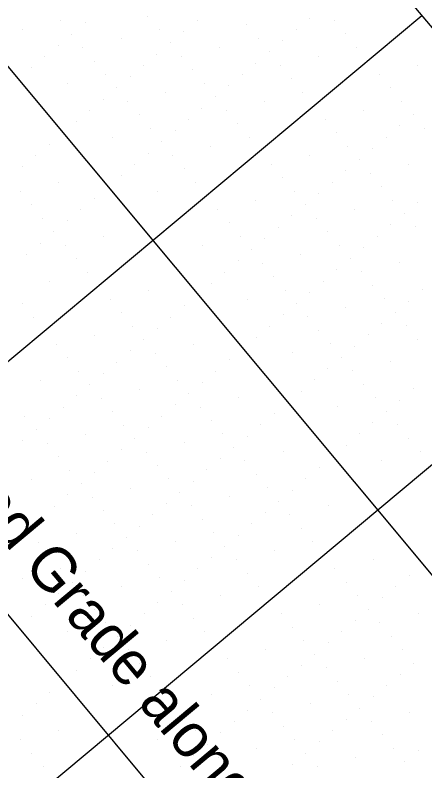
# Model space of a CAD drawing. Extents: x 2042995 to 2043795, y 305365 to 306249.
# Drawn here: x 2043235.43 to 2043258.79, y 305944.06 to 305987.11 of the extents above; entities that cross this region are included whole.
import ezdxf

# ---------------------------------------------------------------- set-up
doc = ezdxf.new("R2010")
doc.units = 0
for name, color, linetype in [('BR_BORDER LINES', 7, 'Continuous'), ('BR_CONCRETE', 7, 'Continuous'), ('BR_GRID DOTS', 7, 'Continuous'), ('BR_GRID LINES', 7, 'Continuous'), ('BR_TEXT', 7, 'Continuous')]:
    doc.layers.add(name, color=color, linetype=linetype)

msp = doc.modelspace()

# ---------------------------------------------------------------- linework, layer by layer
at = {"layer": 'BR_BORDER LINES'}
msp.add_line((2043183.839, 306076.621), (2043615.462, 305559.826), dxfattribs=at)
at = {"layer": 'BR_CONCRETE'}
msp.add_spline([(2043139.109, 306017.548), (2043148.199, 306007.16), (2043160.233, 305993.368), (2043172.245, 305979.557), (2043184.234, 305965.727), (2043196.201, 305951.879), (2043208.145, 305938.012), (2043220.067, 305924.126), (2043231.966, 305910.221), (2043243.843, 305896.297), (2043255.698, 305882.355), (2043267.529, 305868.394), (2043279.339, 305854.414), (2043291.126, 305840.415), (2043302.89, 305826.398), (2043314.632, 305812.361), (2043326.352, 305798.306), (2043338.049, 305784.233), (2043349.724, 305770.14), (2043361.376, 305756.029), (2043373.005, 305741.899), (2043384.613, 305727.75), (2043396.197, 305713.582), (2043407.76, 305699.396), (2043419.299, 305685.191), (2043430.817, 305670.967), (2043442.311, 305656.724), (2043453.784, 305642.463), (2043465.234, 305628.182), (2043476.661, 305613.883), (2043488.066, 305599.566), (2043499.448, 305585.229), (2043510.808, 305570.874), (2043522.146, 305556.5), (2043533.461, 305542.107), (2043544.753, 305527.695), (2043547.219, 305524.543)], degree=3, dxfattribs=at)
at = {"layer": 'BR_GRID DOTS'}
for p, q in [((2043238.012, 305986.799), (2043238.012, 305986.799)), ((2043239.42, 305986.672), (2043239.42, 305986.672)), ((2043243.005, 305987.06), (2043243.005, 305987.06)), ((2043245.822, 305986.807), (2043245.822, 305986.807)), ((2043252.224, 305986.942), (2043252.224, 305986.942)), ((2043253.632, 305986.816), (2043253.632, 305986.816)), ((2043235.836, 305986.284), (2043235.836, 305986.284)), ((2043243.646, 305986.293), (2043243.646, 305986.293)), ((2043248.639, 305986.554), (2043248.639, 305986.554)), ((2043251.456, 305986.301), (2043251.456, 305986.301)), ((2043238.653, 305986.031), (2043238.653, 305986.031)), ((2043245.055, 305986.166), (2043245.055, 305986.166)), ((2043254.273, 305986.048), (2043254.273, 305986.048)), ((2043237.885, 305985.39), (2043237.885, 305985.39)), ((2043241.47, 305985.778), (2043241.47, 305985.778)), ((2043244.287, 305985.525), (2043244.287, 305985.525)), ((2043249.28, 305985.787), (2043249.28, 305985.787)), ((2043250.689, 305985.66), (2043250.689, 305985.66)), ((2043239.294, 305985.264), (2043239.294, 305985.264)), ((2043247.104, 305985.272), (2043247.104, 305985.272)), ((2043249.921, 305985.019), (2043249.921, 305985.019)), ((2043254.914, 305985.281), (2043254.914, 305985.281)), ((2043237.118, 305984.749), (2043237.118, 305984.749)), ((2043243.52, 305984.884), (2043243.52, 305984.884)), ((2043244.928, 305984.758), (2043244.928, 305984.758)), ((2043252.738, 305984.766), (2043252.738, 305984.766)), ((2043236.35, 305984.108), (2043236.35, 305984.108)), ((2043239.935, 305984.496), (2043239.935, 305984.496)), ((2043242.752, 305984.243), (2043242.752, 305984.243)), ((2043249.154, 305984.378), (2043249.154, 305984.378)), ((2043250.562, 305984.252), (2043250.562, 305984.252)), ((2043258.372, 305984.26), (2043258.372, 305984.26)), ((2043240.576, 305983.729), (2043240.576, 305983.729)), ((2043245.569, 305983.99), (2043245.569, 305983.99)), ((2043248.386, 305983.737), (2043248.386, 305983.737)), ((2043256.196, 305983.746), (2043256.196, 305983.746)), ((2043235.583, 305983.467), (2043235.583, 305983.467)), ((2043238.4, 305983.214), (2043238.4, 305983.214)), ((2043241.984, 305983.602), (2043241.984, 305983.602)), ((2043246.21, 305983.223), (2043246.21, 305983.223)), ((2043251.203, 305983.484), (2043251.203, 305983.484)), ((2043241.217, 305982.961), (2043241.217, 305982.961)), ((2043247.619, 305983.096), (2043247.619, 305983.096)), ((2043256.837, 305982.978), (2043256.837, 305982.978)), ((2043244.034, 305982.708), (2043244.034, 305982.708)), ((2043246.851, 305982.455), (2043246.851, 305982.455)), ((2043251.844, 305982.717), (2043251.844, 305982.717)), ((2043240.449, 305982.32), (2043240.449, 305982.32)), ((2043241.858, 305982.194), (2043241.858, 305982.194)), ((2043249.668, 305982.202), (2043249.668, 305982.202)), ((2043257.478, 305982.211), (2043257.478, 305982.211)), ((2043239.682, 305981.679), (2043239.682, 305981.679)), ((2043246.084, 305981.814), (2043246.084, 305981.814)), ((2043247.492, 305981.688), (2043247.492, 305981.688)), ((2043255.302, 305981.696), (2043255.302, 305981.696)), ((2043242.499, 305981.426), (2043242.499, 305981.426)), ((2043245.316, 305981.173), (2043245.316, 305981.173)), ((2043253.126, 305981.182), (2043253.126, 305981.182)), ((2043258.12, 305981.443), (2043258.12, 305981.443)), ((2043238.914, 305981.038), (2043238.914, 305981.038)), ((2043243.14, 305980.659), (2043243.14, 305980.659)), ((2043248.133, 305980.92), (2043248.133, 305980.92)), ((2043257.352, 305980.802), (2043257.352, 305980.802)), ((2043258.761, 305980.676), (2043258.761, 305980.676)), ((2043238.147, 305980.397), (2043238.147, 305980.397)), ((2043244.549, 305980.532), (2043244.549, 305980.532)), ((2043253.767, 305980.414), (2043253.767, 305980.414)), ((2043240.964, 305980.144), (2043240.964, 305980.144)), ((2043243.781, 305979.891), (2043243.781, 305979.891)), ((2043248.774, 305980.153), (2043248.774, 305980.153)), ((2043256.584, 305980.161), (2043256.584, 305980.161)), ((2043237.379, 305979.756), (2043237.379, 305979.756)), ((2043246.598, 305979.638), (2043246.598, 305979.638)), ((2043254.408, 305979.647), (2043254.408, 305979.647)), ((2043255.817, 305979.52), (2043255.817, 305979.52)), ((2043236.612, 305979.115), (2043236.612, 305979.115)), ((2043243.014, 305979.25), (2043243.014, 305979.25)), ((2043244.422, 305979.124), (2043244.422, 305979.124)), ((2043252.232, 305979.132), (2043252.232, 305979.132)), ((2043235.844, 305978.474), (2043235.844, 305978.474)), ((2043242.246, 305978.609), (2043242.246, 305978.609)), ((2043250.056, 305978.618), (2043250.056, 305978.618)), ((2043255.049, 305978.879), (2043255.049, 305978.879)), ((2043257.867, 305978.626), (2043257.867, 305978.626)), ((2043245.063, 305978.356), (2043245.063, 305978.356)), ((2043254.282, 305978.238), (2043254.282, 305978.238)), ((2043255.69, 305978.112), (2043255.69, 305978.112)), ((2043241.479, 305977.968), (2043241.479, 305977.968)), ((2043250.697, 305977.85), (2043250.697, 305977.85)), ((2043237.894, 305977.58), (2043237.894, 305977.58)), ((2043240.711, 305977.327), (2043240.711, 305977.327)), ((2043245.704, 305977.589), (2043245.704, 305977.589)), ((2043253.514, 305977.597), (2043253.514, 305977.597)), ((2043256.331, 305977.344), (2043256.331, 305977.344)), ((2043235.718, 305977.065), (2043235.718, 305977.065)), ((2043243.528, 305977.074), (2043243.528, 305977.074)), ((2043251.338, 305977.083), (2043251.338, 305977.083)), ((2043252.747, 305976.956), (2043252.747, 305976.956)), ((2043239.943, 305976.686), (2043239.943, 305976.686)), ((2043249.162, 305976.568), (2043249.162, 305976.568)), ((2043256.973, 305976.577), (2043256.973, 305976.577)), ((2043258.381, 305976.45), (2043258.381, 305976.45)), ((2043236.359, 305976.298), (2043236.359, 305976.298)), ((2043239.176, 305976.045), (2043239.176, 305976.045)), ((2043246.986, 305976.053), (2043246.986, 305976.053)), ((2043251.979, 305976.315), (2043251.979, 305976.315)), ((2043254.796, 305976.062), (2043254.796, 305976.062)), ((2043237, 305975.53), (2043237, 305975.53)), ((2043251.212, 305975.674), (2043251.212, 305975.674)), ((2043252.62, 305975.548), (2043252.62, 305975.548)), ((2043257.614, 305975.809), (2043257.614, 305975.809)), ((2043238.408, 305975.404), (2043238.408, 305975.404)), ((2043247.627, 305975.286), (2043247.627, 305975.286)), ((2043250.444, 305975.033), (2043250.444, 305975.033)), ((2043256.846, 305975.168), (2043256.846, 305975.168)), ((2043258.255, 305975.042), (2043258.255, 305975.042)), ((2043237.641, 305974.763), (2043237.641, 305974.763)), ((2043253.261, 305974.78), (2043253.261, 305974.78)), ((2043240.458, 305974.51), (2043240.458, 305974.51)), ((2043248.268, 305974.518), (2043248.268, 305974.518)), ((2043249.677, 305974.392), (2043249.677, 305974.392)), ((2043256.078, 305974.527), (2043256.078, 305974.527)), ((2043236.873, 305974.122), (2043236.873, 305974.122)), ((2043238.282, 305973.995), (2043238.282, 305973.995)), ((2043246.092, 305974.004), (2043246.092, 305974.004)), ((2043248.909, 305973.751), (2043248.909, 305973.751)), ((2043253.902, 305974.012), (2043253.902, 305974.012)), ((2043255.311, 305973.886), (2043255.311, 305973.886)), ((2043236.106, 305973.481), (2043236.106, 305973.481)), ((2043251.726, 305973.498), (2043251.726, 305973.498)), ((2043238.923, 305973.228), (2043238.923, 305973.228)), ((2043248.142, 305973.11), (2043248.142, 305973.11)), ((2043249.55, 305972.983), (2043249.55, 305972.983)), ((2043254.543, 305973.245), (2043254.543, 305973.245)), ((2043257.361, 305972.992), (2043257.361, 305972.992)), ((2043239.564, 305972.46), (2043239.564, 305972.46)), ((2043247.374, 305972.469), (2043247.374, 305972.469)), ((2043253.776, 305972.604), (2043253.776, 305972.604)), ((2043255.184, 305972.477), (2043255.184, 305972.477)), ((2043250.191, 305972.216), (2043250.191, 305972.216)), ((2043237.388, 305971.946), (2043237.388, 305971.946)), ((2043246.607, 305971.828), (2043246.607, 305971.828)), ((2043253.008, 305971.963), (2043253.008, 305971.963)), ((2043255.826, 305971.71), (2043255.826, 305971.71)), ((2043243.022, 305971.44), (2043243.022, 305971.44)), ((2043245.839, 305971.187), (2043245.839, 305971.187)), ((2043250.832, 305971.448), (2043250.832, 305971.448)), ((2043252.241, 305971.322), (2043252.241, 305971.322)), ((2043258.643, 305971.457), (2043258.643, 305971.457)), ((2043240.846, 305970.925), (2043240.846, 305970.925)), ((2043248.656, 305970.934), (2043248.656, 305970.934)), ((2043256.467, 305970.942), (2043256.467, 305970.942)), ((2043257.875, 305970.816), (2043257.875, 305970.816)), ((2043235.853, 305970.664), (2043235.853, 305970.664)), ((2043245.072, 305970.546), (2043245.072, 305970.546)), ((2043251.473, 305970.681), (2043251.473, 305970.681)), ((2043254.29, 305970.428), (2043254.29, 305970.428)), ((2043236.494, 305969.896), (2043236.494, 305969.896)), ((2043241.487, 305970.158), (2043241.487, 305970.158)), ((2043244.304, 305969.905), (2043244.304, 305969.905)), ((2043250.706, 305970.04), (2043250.706, 305970.04)), ((2043252.114, 305969.913), (2043252.114, 305969.913)), ((2043257.108, 305970.175), (2043257.108, 305970.175)), ((2043256.34, 305969.534), (2043256.34, 305969.534)), ((2043242.128, 305969.39), (2043242.128, 305969.39)), ((2043243.537, 305969.264), (2043243.537, 305969.264)), ((2043249.938, 305969.399), (2043249.938, 305969.399)), ((2043252.755, 305969.146), (2043252.755, 305969.146)), ((2043257.749, 305969.407), (2043257.749, 305969.407)), ((2043239.952, 305968.876), (2043239.952, 305968.876)), ((2043242.769, 305968.623), (2043242.769, 305968.623)), ((2043249.171, 305968.758), (2043249.171, 305968.758)), ((2043255.573, 305968.893), (2043255.573, 305968.893)), ((2043258.39, 305968.64), (2043258.39, 305968.64)), ((2043237.776, 305968.361), (2043237.776, 305968.361)), ((2043245.586, 305968.37), (2043245.586, 305968.37)), ((2043253.396, 305968.378), (2043253.396, 305968.378)), ((2043254.805, 305968.252), (2043254.805, 305968.252)), ((2043242.002, 305967.982), (2043242.002, 305967.982)), ((2043243.41, 305967.855), (2043243.41, 305967.855)), ((2043248.403, 305968.117), (2043248.403, 305968.117)), ((2043251.22, 305967.864), (2043251.22, 305967.864)), ((2043238.417, 305967.594), (2043238.417, 305967.594)), ((2043241.234, 305967.341), (2043241.234, 305967.341)), ((2043247.636, 305967.476), (2043247.636, 305967.476)), ((2043254.037, 305967.611), (2043254.037, 305967.611)), ((2043256.855, 305967.358), (2043256.855, 305967.358)), ((2043244.051, 305967.088), (2043244.051, 305967.088)), ((2043253.27, 305966.97), (2043253.27, 305966.97)), ((2043239.058, 305966.826), (2043239.058, 305966.826)), ((2043240.467, 305966.7), (2043240.467, 305966.7)), ((2043246.868, 305966.835), (2043246.868, 305966.835)), ((2043254.679, 305966.843), (2043254.679, 305966.843)), ((2043236.882, 305966.312), (2043236.882, 305966.312)), ((2043239.699, 305966.059), (2043239.699, 305966.059)), ((2043244.692, 305966.32), (2043244.692, 305966.32)), ((2043246.101, 305966.194), (2043246.101, 305966.194)), ((2043252.502, 305966.329), (2043252.502, 305966.329)), ((2043255.32, 305966.076), (2043255.32, 305966.076)), ((2043242.516, 305965.806), (2043242.516, 305965.806)), ((2043251.735, 305965.688), (2043251.735, 305965.688)), ((2043258.137, 305965.823), (2043258.137, 305965.823)), ((2043238.932, 305965.418), (2043238.932, 305965.418)), ((2043240.34, 305965.291), (2043240.34, 305965.291)), ((2043245.333, 305965.553), (2043245.333, 305965.553)), ((2043248.15, 305965.3), (2043248.15, 305965.3)), ((2043255.961, 305965.308), (2043255.961, 305965.308)), ((2043257.369, 305965.182), (2043257.369, 305965.182)), ((2043238.164, 305964.777), (2043238.164, 305964.777)), ((2043244.566, 305964.912), (2043244.566, 305964.912)), ((2043245.974, 305964.785), (2043245.974, 305964.785)), ((2043250.967, 305965.047), (2043250.967, 305965.047)), ((2043253.784, 305964.794), (2043253.784, 305964.794)), ((2043240.981, 305964.524), (2043240.981, 305964.524)), ((2043243.798, 305964.271), (2043243.798, 305964.271)), ((2043250.2, 305964.406), (2043250.2, 305964.406)), ((2043256.602, 305964.541), (2043256.602, 305964.541)), ((2043235.988, 305964.262), (2043235.988, 305964.262)), ((2043237.396, 305964.136), (2043237.396, 305964.136)), ((2043246.615, 305964.018), (2043246.615, 305964.018)), ((2043255.834, 305963.9), (2043255.834, 305963.9)), ((2043236.629, 305963.495), (2043236.629, 305963.495)), ((2043241.622, 305963.756), (2043241.622, 305963.756)), ((2043243.031, 305963.63), (2043243.031, 305963.63)), ((2043249.432, 305963.765), (2043249.432, 305963.765)), ((2043257.243, 305963.773), (2043257.243, 305963.773)), ((2043239.446, 305963.242), (2043239.446, 305963.242)), ((2043242.263, 305962.989), (2043242.263, 305962.989)), ((2043247.256, 305963.25), (2043247.256, 305963.25)), ((2043248.665, 305963.124), (2043248.665, 305963.124)), ((2043255.067, 305963.259), (2043255.067, 305963.259)), ((2043257.884, 305963.006), (2043257.884, 305963.006)), ((2043235.861, 305962.853), (2043235.861, 305962.853)), ((2043237.27, 305962.727), (2043237.27, 305962.727)), ((2043245.08, 305962.736), (2043245.08, 305962.736)), ((2043254.299, 305962.618), (2043254.299, 305962.618)), ((2043241.496, 305962.348), (2043241.496, 305962.348)), ((2043242.904, 305962.221), (2043242.904, 305962.221)), ((2043247.897, 305962.483), (2043247.897, 305962.483)), ((2043250.714, 305962.23), (2043250.714, 305962.23)), ((2043258.525, 305962.238), (2043258.525, 305962.238)), ((2043237.911, 305961.959), (2043237.911, 305961.959)), ((2043240.728, 305961.707), (2043240.728, 305961.707)), ((2043247.13, 305961.842), (2043247.13, 305961.842)), ((2043248.538, 305961.715), (2043248.538, 305961.715)), ((2043253.532, 305961.977), (2043253.532, 305961.977)), ((2043256.349, 305961.724), (2043256.349, 305961.724)), ((2043243.545, 305961.454), (2043243.545, 305961.454)), ((2043252.764, 305961.336), (2043252.764, 305961.336)), ((2043238.552, 305961.192), (2043238.552, 305961.192)), ((2043239.961, 305961.065), (2043239.961, 305961.065)), ((2043246.362, 305961.201), (2043246.362, 305961.201)), ((2043249.179, 305960.948), (2043249.179, 305960.948)), ((2043236.376, 305960.677), (2043236.376, 305960.677)), ((2043239.193, 305960.424), (2043239.193, 305960.424)), ((2043244.186, 305960.686), (2043244.186, 305960.686)), ((2043245.595, 305960.56), (2043245.595, 305960.56)), ((2043251.996, 305960.695), (2043251.996, 305960.695)), ((2043242.01, 305960.171), (2043242.01, 305960.171)), ((2043249.82, 305960.18), (2043249.82, 305960.18)), ((2043251.229, 305960.054), (2043251.229, 305960.054)), ((2043238.426, 305959.783), (2043238.426, 305959.783)), ((2043239.834, 305959.657), (2043239.834, 305959.657)), ((2043244.827, 305959.918), (2043244.827, 305959.918)), ((2043247.644, 305959.665), (2043247.644, 305959.665)), ((2043237.658, 305959.142), (2043237.658, 305959.142)), ((2043244.06, 305959.277), (2043244.06, 305959.277)), ((2043245.468, 305959.151), (2043245.468, 305959.151)), ((2043250.461, 305959.413), (2043250.461, 305959.413)), ((2043253.279, 305959.16), (2043253.279, 305959.16)), ((2043240.475, 305958.889), (2043240.475, 305958.889)), ((2043249.694, 305958.771), (2043249.694, 305958.771)), ((2043235.482, 305958.628), (2043235.482, 305958.628)), ((2043236.891, 305958.501), (2043236.891, 305958.501)), ((2043243.292, 305958.636), (2043243.292, 305958.636)), ((2043246.109, 305958.383), (2043246.109, 305958.383)), ((2043251.102, 305958.645), (2043251.102, 305958.645)), ((2043236.123, 305957.86), (2043236.123, 305957.86)), ((2043241.116, 305958.122), (2043241.116, 305958.122)), ((2043242.525, 305957.995), (2043242.525, 305957.995)), ((2043248.926, 305958.13), (2043248.926, 305958.13)), ((2043251.743, 305957.877), (2043251.743, 305957.877)), ((2043238.94, 305957.607), (2043238.94, 305957.607)), ((2043246.75, 305957.616), (2043246.75, 305957.616)), ((2043248.159, 305957.489), (2043248.159, 305957.489)), ((2043236.764, 305957.093), (2043236.764, 305957.093)), ((2043241.757, 305957.354), (2043241.757, 305957.354)), ((2043244.574, 305957.101), (2043244.574, 305957.101)), ((2043252.385, 305957.11), (2043252.385, 305957.11)), ((2043240.99, 305956.713), (2043240.99, 305956.713)), ((2043242.398, 305956.587), (2043242.398, 305956.587)), ((2043247.391, 305956.848), (2043247.391, 305956.848)), ((2043250.208, 305956.595), (2043250.208, 305956.595)), ((2043237.405, 305956.325), (2043237.405, 305956.325)), ((2043246.624, 305956.207), (2043246.624, 305956.207)), ((2043255.843, 305956.089), (2043255.843, 305956.089)), ((2043240.222, 305956.072), (2043240.222, 305956.072)), ((2043243.039, 305955.819), (2043243.039, 305955.819)), ((2043248.032, 305956.081), (2043248.032, 305956.081)), ((2043258.66, 305955.836), (2043258.66, 305955.836)), ((2043238.046, 305955.558), (2043238.046, 305955.558)), ((2043239.455, 305955.431), (2043239.455, 305955.431)), ((2043245.856, 305955.566), (2043245.856, 305955.566)), ((2043248.673, 305955.313), (2043248.673, 305955.313)), ((2043253.667, 305955.575), (2043253.667, 305955.575)), ((2043235.87, 305955.043), (2043235.87, 305955.043)), ((2043243.68, 305955.052), (2043243.68, 305955.052)), ((2043245.089, 305954.925), (2043245.089, 305954.925)), ((2043254.308, 305954.807), (2043254.308, 305954.807)), ((2043257.892, 305955.195), (2043257.892, 305955.195)), ((2043238.687, 305954.79), (2043238.687, 305954.79)), ((2043241.504, 305954.537), (2043241.504, 305954.537)), ((2043249.314, 305954.546), (2043249.314, 305954.546)), ((2043257.125, 305954.554), (2043257.125, 305954.554)), ((2043237.92, 305954.149), (2043237.92, 305954.149)), ((2043239.328, 305954.023), (2043239.328, 305954.023)), ((2043244.321, 305954.284), (2043244.321, 305954.284)), ((2043247.138, 305954.031), (2043247.138, 305954.031)), ((2043254.949, 305954.04), (2043254.949, 305954.04)), ((2043237.152, 305953.508), (2043237.152, 305953.508)), ((2043243.554, 305953.643), (2043243.554, 305953.643)), ((2043244.962, 305953.517), (2043244.962, 305953.517)), ((2043252.773, 305953.525), (2043252.773, 305953.525)), ((2043256.357, 305953.913), (2043256.357, 305953.913)), ((2043239.969, 305953.255), (2043239.969, 305953.255)), ((2043255.59, 305953.272), (2043255.59, 305953.272)), ((2043236.385, 305952.867), (2043236.385, 305952.867)), ((2043242.786, 305953.002), (2043242.786, 305953.002)), ((2043245.603, 305952.749), (2043245.603, 305952.749)), ((2043250.596, 305953.011), (2043250.596, 305953.011)), ((2043258.407, 305953.019), (2043258.407, 305953.019)), ((2043235.617, 305952.226), (2043235.617, 305952.226)), ((2043240.61, 305952.488), (2043240.61, 305952.488)), ((2043242.019, 305952.361), (2043242.019, 305952.361)), ((2043251.238, 305952.243), (2043251.238, 305952.243)), ((2043254.822, 305952.631), (2043254.822, 305952.631)), ((2043256.231, 305952.505), (2043256.231, 305952.505)), ((2043238.434, 305951.973), (2043238.434, 305951.973)), ((2043246.244, 305951.982), (2043246.244, 305951.982)), ((2043254.055, 305951.99), (2043254.055, 305951.99)), ((2043241.251, 305951.72), (2043241.251, 305951.72)), ((2043244.068, 305951.467), (2043244.068, 305951.467)), ((2043251.879, 305951.476), (2043251.879, 305951.476)), ((2043253.287, 305951.349), (2043253.287, 305951.349)), ((2043256.872, 305951.737), (2043256.872, 305951.737)), ((2043240.484, 305951.079), (2043240.484, 305951.079)), ((2043241.892, 305950.953), (2043241.892, 305950.953)), ((2043249.702, 305950.961), (2043249.702, 305950.961)), ((2043257.513, 305950.97), (2043257.513, 305950.97)), ((2043252.52, 305950.708), (2043252.52, 305950.708)), ((2043239.716, 305950.438), (2043239.716, 305950.438)), ((2043242.533, 305950.185), (2043242.533, 305950.185)), ((2043247.526, 305950.447), (2043247.526, 305950.447)), ((2043251.752, 305950.067), (2043251.752, 305950.067)), ((2043255.337, 305950.455), (2043255.337, 305950.455)), ((2043258.154, 305950.202), (2043258.154, 305950.202)), ((2043238.949, 305949.797), (2043238.949, 305949.797)), ((2043248.167, 305949.679), (2043248.167, 305949.679)), ((2043253.161, 305949.941), (2043253.161, 305949.941)), ((2043243.174, 305949.418), (2043243.174, 305949.418)), ((2043250.985, 305949.426), (2043250.985, 305949.426)), ((2043257.386, 305949.561), (2043257.386, 305949.561)), ((2043238.181, 305949.156), (2043238.181, 305949.156)), ((2043240.998, 305948.903), (2043240.998, 305948.903)), ((2043248.808, 305948.912), (2043248.808, 305948.912)), ((2043250.217, 305948.785), (2043250.217, 305948.785)), ((2043253.802, 305949.173), (2043253.802, 305949.173)), ((2043256.619, 305948.92), (2043256.619, 305948.92)), ((2043237.414, 305948.515), (2043237.414, 305948.515)), ((2043246.632, 305948.397), (2043246.632, 305948.397)), ((2043254.443, 305948.406), (2043254.443, 305948.406)), ((2043249.449, 305948.144), (2043249.449, 305948.144)), ((2043255.851, 305948.279), (2043255.851, 305948.279)), ((2043236.646, 305947.874), (2043236.646, 305947.874)), ((2043244.456, 305947.883), (2043244.456, 305947.883)), ((2043248.682, 305947.503), (2043248.682, 305947.503)), ((2043252.267, 305947.891), (2043252.267, 305947.891)), ((2043255.084, 305947.638), (2043255.084, 305947.638)), ((2043235.879, 305947.233), (2043235.879, 305947.233)), ((2043245.097, 305947.115), (2043245.097, 305947.115)), ((2043250.091, 305947.377), (2043250.091, 305947.377)), ((2043257.901, 305947.385), (2043257.901, 305947.385)), ((2043247.914, 305946.862), (2043247.914, 305946.862)), ((2043254.316, 305946.997), (2043254.316, 305946.997)), ((2043255.725, 305946.871), (2043255.725, 305946.871)), ((2043237.928, 305946.339), (2043237.928, 305946.339)), ((2043245.738, 305946.348), (2043245.738, 305946.348)), ((2043247.147, 305946.221), (2043247.147, 305946.221)), ((2043250.732, 305946.609), (2043250.732, 305946.609)), ((2043253.549, 305946.356), (2043253.549, 305946.356)), ((2043235.752, 305945.824), (2043235.752, 305945.824)), ((2043243.562, 305945.833), (2043243.562, 305945.833)), ((2043251.373, 305945.842), (2043251.373, 305945.842)), ((2043256.366, 305946.103), (2043256.366, 305946.103)), ((2043246.379, 305945.58), (2043246.379, 305945.58)), ((2043249.197, 305945.327), (2043249.197, 305945.327)), ((2043252.781, 305945.715), (2043252.781, 305945.715)), ((2043257.007, 305945.336), (2043257.007, 305945.336)), ((2043236.393, 305945.057), (2043236.393, 305945.057)), ((2043245.612, 305944.939), (2043245.612, 305944.939)), ((2043252.014, 305945.074), (2043252.014, 305945.074)), ((2043258.415, 305945.209), (2043258.415, 305945.209)), ((2043247.02, 305944.813), (2043247.02, 305944.813)), ((2043254.831, 305944.821), (2043254.831, 305944.821)), ((2043257.648, 305944.568), (2043257.648, 305944.568)), ((2043237.034, 305944.289), (2043237.034, 305944.289)), ((2043244.844, 305944.298), (2043244.844, 305944.298)), ((2043251.246, 305944.433), (2043251.246, 305944.433)), ((2043252.655, 305944.307), (2043252.655, 305944.307))]:
    msp.add_line(p, q, dxfattribs=at)
at = {"layer": 'BR_GRID LINES'}
for p, q in [((2043168.489, 306063.801), (2043600.112, 305547.005)), ((2043153.138, 306050.98), (2043584.762, 305534.185)), ((2043258.625, 305987.077), (2043187.246, 305927.462)), ((2043271.446, 305971.727), (2043200.067, 305912.112))]:
    msp.add_line(p, q, dxfattribs=at)

# ---------------------------------------------------------------- texts
at = {"layer": 'BR_TEXT'}
msp.add_text('Finished Grade along > US 17A', height=2.5, rotation=309.8684, dxfattribs=at).set_placement((2043227.154, 305966.162))

doc.saveas('drawing.dxf')
